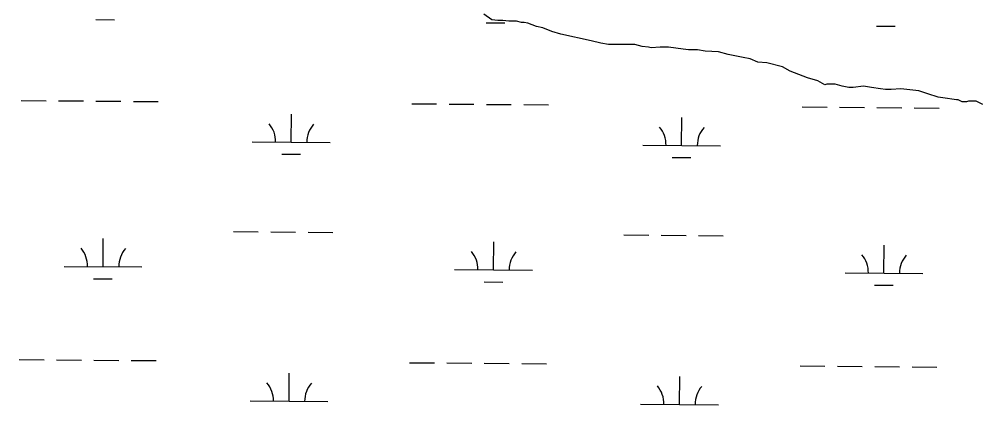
# Model space of a CAD drawing. Extents: x 3271442 to 3309282, y 752266 to 777610.
# Drawn here: x 3298950 to 3300185, y 768184 to 768679 of the extents above; entities that cross this region are included whole.
import ezdxf

# ---------------------------------------------------------------- set-up
doc = ezdxf.new("R2010")
doc.units = 0
doc.layers.add('V-SITE-VEGE', color=7, linetype='Continuous')
doc.layers.add('V-WETL-SWMP', color=7, linetype='Continuous')

msp = doc.modelspace()

# ---------------------------------------------------------------- linework, layer by layer
at = {"layer": 'V-SITE-VEGE'}
for points in [[(3300057.4, 768590.1), (3300045.8, 768591.8), (3300035.8, 768593.5), (3300022.6, 768591.8), (3300016.8, 768591.8), (3300008.5, 768593.5), (3299999.4, 768596), (3299988.6, 768596), (3299986.1, 768595.2), (3299977, 768600.2), (3299963.8, 768604.3), (3299941.4, 768612.6), (3299931.5, 768618.4), (3299911.6, 768623.4), (3299900, 768624.3), (3299890.1, 768628.4), (3299881, 768630.1), (3299861.9, 768634.2), (3299849.5, 768637.6), (3299832.1, 768638.4), (3299822.2, 768640.1), (3299810.6, 768640.1), (3299804, 768640.9), (3299784.9, 768643.4), (3299774.2, 768643.4), (3299762.6, 768642.6), (3299759.2, 768643.5), (3299751, 768644.3), (3299741.9, 768646.8), (3299707.9, 768646.8), (3299698, 768648.5), (3299685.5, 768651.8), (3299646.6, 768660.1), (3299635, 768663.5), (3299623.5, 768668.5), (3299615.2, 768670.1), (3299604.4, 768674.3), (3299599.4, 768675.1), (3299596.1, 768675.1), (3299589.5, 768676.8), (3299579.6, 768676.8), (3299572.1, 768677.6), (3299565.5, 768677.6), (3299558, 768678.5), (3299547.8, 768686.1)], [(3300189, 768570.1), (3300180.7, 768574.3), (3300170.8, 768574.3), (3300168.3, 768573.5), (3300162.5, 768573.5), (3300157.6, 768576), (3300155.1, 768576), (3300137.7, 768578.5), (3300131.9, 768579.3), (3300118.6, 768583.5), (3300107, 768587.6), (3300083.9, 768590.1), (3300071.4, 768589.3), (3300064, 768589.3), (3300057.4, 768590.1)]]:
    msp.add_lwpolyline(points, dxfattribs=at)
at = {"layer": 'V-WETL-SWMP'}
for p, q in [((3299048.8, 768678.9), (3299072.8, 768678.7)), ((3299550.7, 768674.8), (3299574.7, 768674.6)), ((3300052.6, 768670.6), (3300076.6, 768670.4)), ((3298953.1, 768575.1), (3298985.1, 768574.8)), ((3299001.1, 768574.7), (3299033.1, 768574.4)), ((3299049.1, 768574.3), (3299081.1, 768574)), ((3299097.1, 768573.9), (3299129.1, 768573.6)), ((3299455, 768570.9), (3299487, 768570.7)), ((3299503, 768570.5), (3299535, 768570.3)), ((3299551, 768570.1), (3299583, 768569.9)), ((3299599, 768569.7), (3299631, 768569.5)), ((3299956.9, 768566.8), (3299988.9, 768566.5)), ((3300004.9, 768566.4), (3300036.9, 768566.1)), ((3300052.9, 768566), (3300084.9, 768565.7)), ((3300100.9, 768565.6), (3300132.9, 768565.3)), ((3299300, 768521.5), (3299300.3, 768557.4)), ((3299801.9, 768517.3), (3299802.2, 768553.3)), ((3299250, 768521.9), (3299350, 768521)), ((3299751.9, 768517.7), (3299851.9, 768516.9)), ((3299287.9, 768506.1), (3299311.9, 768505.9)), ((3299789.8, 768502), (3299813.8, 768501.8)), ((3299225.7, 768406.6), (3299257.7, 768406.4)), ((3299273.7, 768406.2), (3299305.7, 768406)), ((3299321.7, 768405.8), (3299353.7, 768405.6)), ((3299058.2, 768361.6), (3299058.5, 768397.6)), ((3299560.1, 768357.4), (3299560.4, 768393.4)), ((3299727.6, 768402.5), (3299759.6, 768402.2)), ((3299775.6, 768402.1), (3299807.6, 768401.8)), ((3299823.6, 768401.7), (3299855.5, 768401.4)), ((3300062, 768353.3), (3300062.3, 768389.3)), ((3299008.2, 768362), (3299108.2, 768361.2)), ((3299510.1, 768357.9), (3299610.1, 768357)), ((3299046.1, 768346.2), (3299070.1, 768346)), ((3300012, 768353.7), (3300112, 768352.9)), ((3299548, 768342.1), (3299572, 768341.9)), ((3300049.9, 768338), (3300073.9, 768337.8)), ((3298950.4, 768242.4), (3298982.4, 768242.1)), ((3298998.4, 768242), (3299030.4, 768241.7)), ((3299046.4, 768241.6), (3299078.4, 768241.3)), ((3299094.4, 768241.2), (3299126.4, 768240.9)), ((3299452.3, 768238.3), (3299484.3, 768238)), ((3299500.3, 768237.9), (3299532.3, 768237.6)), ((3299548.3, 768237.5), (3299580.3, 768237.2)), ((3299596.3, 768237.1), (3299628.3, 768236.8)), ((3299954.2, 768234.1), (3299986.2, 768233.9)), ((3300002.2, 768233.7), (3300034.2, 768233.5)), ((3300050.2, 768233.3), (3300082.2, 768233.1)), ((3300098.2, 768232.9), (3300130.2, 768232.7)), ((3299297.3, 768188.8), (3299297.6, 768224.8)), ((3299799.2, 768184.7), (3299799.5, 768220.7)), ((3299247.3, 768189.2), (3299347.3, 768188.4)), ((3299749.2, 768185.1), (3299849.2, 768184.2))]:
    msp.add_line(p, q, dxfattribs=at)
for centre, start, end in [((3299244.8, 768522.4), 358.7563, 40.2999), ((3299355.3, 768521.5), 138.7563, 180.2999), ((3299746.7, 768518.2), 358.7563, 40.2999), ((3299857.2, 768517.3), 138.7563, 180.2999), ((3299003, 768362.5), 358.7563, 40.2999), ((3299113.5, 768361.6), 138.7563, 180.2999), ((3299504.9, 768358.4), 358.7563, 40.2999), ((3299615.4, 768357.5), 138.7563, 180.2999), ((3300006.8, 768354.2), 358.7563, 40.2999), ((3300117.2, 768353.3), 138.7563, 180.2999), ((3299242, 768189.7), 358.7563, 40.2999), ((3299352.5, 768188.8), 138.7563, 180.2999), ((3299743.9, 768185.6), 358.7563, 40.2999), ((3299854.4, 768184.7), 138.7563, 180.2999)]:
    msp.add_arc(centre, 35.2, start, end, dxfattribs=at)

doc.saveas('drawing.dxf')
